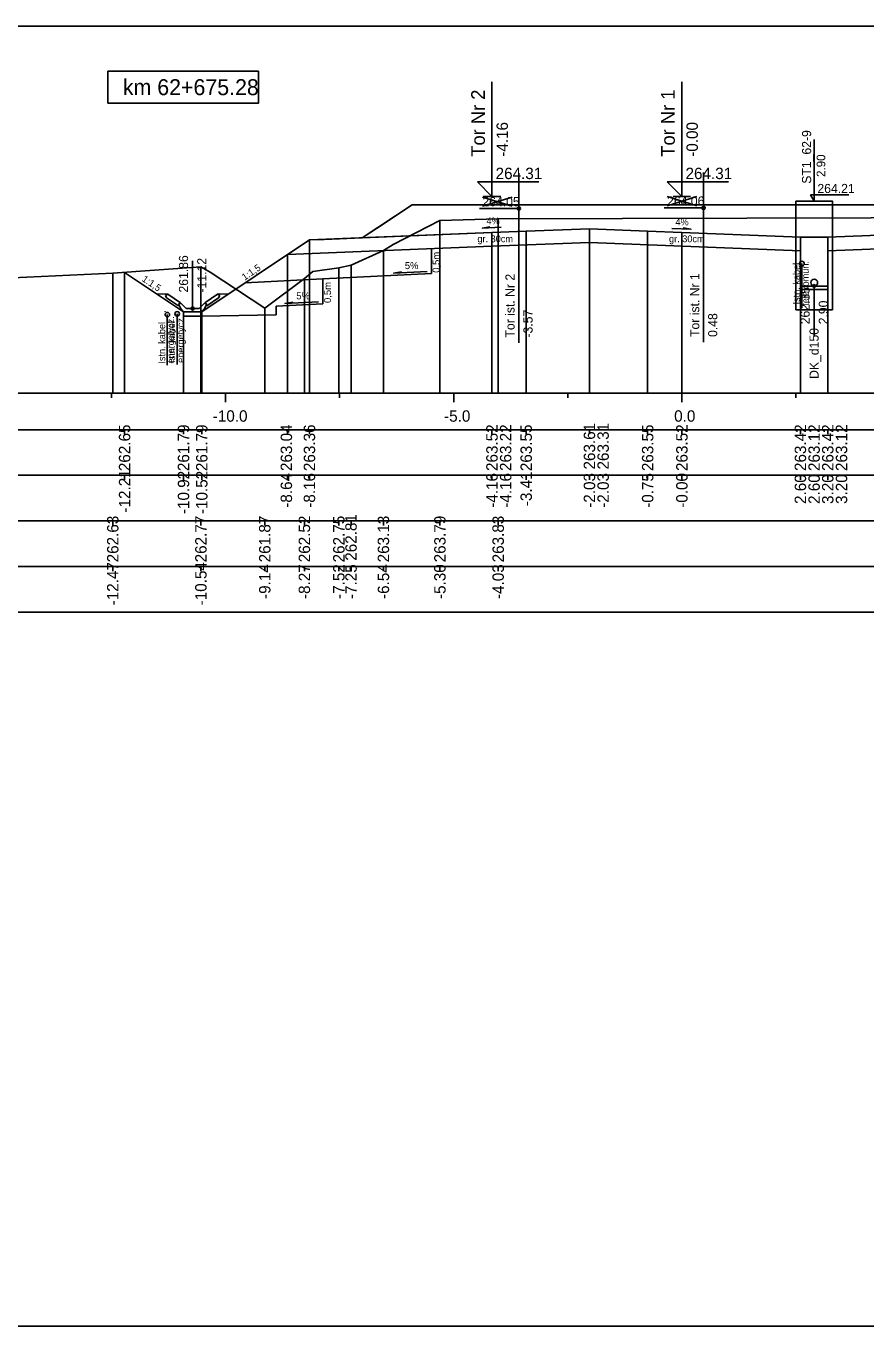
# Model space of a CAD drawing. Extents: x 6516023 to 6560129, y 5513077 to 5529206.
# Drawn here: x 6520209.09 to 6520227.5, y 5514518.16 to 5514546.66 of the extents above; entities that cross this region are included whole.
import ezdxf

# ---------------------------------------------------------------- set-up
doc = ezdxf.new("R2010")
doc.units = 0
for name, color, linetype in [('IR_default', 7, 'Continuous'), ('TOR_PRZEK_P-kable', 7, 'Continuous'), ('TOR_PRZEK_P-komponent', 7, 'Continuous'), ('TOR_PRZEK_P-odwodnienie', 7, 'Continuous'), ('TOR_PRZEK_P-opisy', 7, 'Continuous'), ('TOR_PRZEK_P-schodkowanie+wymiana', 7, 'Continuous'), ('TOR_PRZEK_P-tabelka istniejace', 7, 'Continuous'), ('TOR_PRZEK_P-tabelka projektowane', 7, 'Continuous'), ('TOR_PRZEK_P-teren istniejacy', 7, 'Continuous'), ('TOR_PRZEK_P-tory istniejace', 7, 'Continuous'), ('TOR_PRZEK_P-tory projektowane', 7, 'Continuous'), ('TOR_PRZEK_P-uklad odniesienia', 7, 'Continuous'), ('TOR_PRZEK_P-warstwa ochronna I', 7, 'Continuous'), ('TOR_PRZEK_P-warstwa ochronna II', 7, 'Continuous'), ('TOR_PS_T-skarpy projektowane', 7, 'Continuous'), ('TOR_RAMKI-ramka+tabelka 1', 7, 'Continuous')]:
    doc.layers.add(name, color=color, linetype=linetype)

msp = doc.modelspace()

# ---------------------------------------------------------------- linework, layer by layer
at = {"layer": 'IR_default'}
msp.add_lwpolyline([(6520211.25, 5514541.255), (6520212.541, 5514540.393), (6520212.941, 5514540.393), (6520215.301, 5514541.966), (6520215.627, 5514541.979), (6520216.46, 5514542.012), (6520216.767, 5514542.217), (6520217.551, 5514542.739), (6520218.533, 5514542.739), (6520221.051, 5514542.739), (6520221.526, 5514542.739), (6520221.713, 5514542.739), (6520224.237, 5514542.739), (6520225.213, 5514542.739), (6520226.874, 5514542.739), (6520227.513, 5514542.739)], dxfattribs=at)
at = {"layer": 'TOR_PRZEK_P-kable'}
for p, q in [((6520226.094, 5514541.448), (6520226.094, 5514540.475)), ((6520212.186, 5514540.328), (6520212.186, 5514539.218)), ((6520212.402, 5514540.345), (6520212.402, 5514539.235))]:
    msp.add_line(p, q, dxfattribs=at)
for centre in [(6520226.094, 5514541.448), (6520212.186, 5514540.328), (6520212.402, 5514540.345)]:
    msp.add_circle(centre, 0.05, dxfattribs=at)
at = {"layer": 'TOR_PRZEK_P-komponent'}
msp.add_lwpolyline([(6520217.551, 5514542.739), (6520221.051, 5514542.739), (6520221.713, 5514542.739), (6520225.213, 5514542.739), (6520227.513, 5514542.739), (6520231.013, 5514542.739), (6520232.263, 5514542.739), (6520235.763, 5514542.739), (6520236.848, 5514542.016), (6520234.013, 5514542.129), (6520233.263, 5514542.159), (6520232.013, 5514542.209), (6520231.263, 5514542.209), (6520230.013, 5514542.159), (6520229.263, 5514542.129), (6520226.66, 5514542.025), (6520226.06, 5514542.027), (6520223.463, 5514542.13), (6520222.713, 5514542.16), (6520221.437, 5514542.211), (6520220.051, 5514542.156), (6520219.301, 5514542.126), (6520216.46, 5514542.012), (6520216.46, 5514542.012)], close=True, dxfattribs=at)
at = {"layer": 'TOR_PRZEK_P-odwodnienie'}
for p, q in [((6520226.363, 5514542.819), (6520226.363, 5514544.169)), ((6520226.363, 5514542.819), (6520226.28, 5514542.957)), ((6520226.28, 5514542.957), (6520227.12, 5514542.957)), ((6520226.063, 5514540.875), (6520226.06, 5514542.027)), ((6520226.663, 5514540.877), (6520226.66, 5514542.025)), ((6520212.741, 5514540.463), (6520212.741, 5514541.507)), ((6520226.663, 5514540.956), (6520226.063, 5514540.956)), ((6520226.663, 5514540.876), (6520226.063, 5514540.876)), ((6520226.363, 5514540.956), (6520226.363, 5514539.854)), ((6520212.432, 5514540.522), (6520212.171, 5514540.696)), ((6520212.476, 5514540.589), (6520212.196, 5514540.776)), ((6520212.443, 5514540.539), (6520212.432, 5514540.522)), ((6520212.434, 5514540.558), (6520212.481, 5514540.582)), ((6520212.476, 5514540.589), (6520212.468, 5514540.576)), ((6520212.601, 5514540.463), (6520212.481, 5514540.582)), ((6520212.881, 5514540.463), (6520213.001, 5514540.582)), ((6520213.001, 5514540.582), (6520213.049, 5514540.558)), ((6520213.006, 5514540.589), (6520213.286, 5514540.776)), ((6520213.006, 5514540.589), (6520213.014, 5514540.576)), ((6520213.039, 5514540.539), (6520213.05, 5514540.522)), ((6520213.05, 5514540.522), (6520213.311, 5514540.696)), ((6520212.551, 5514540.393), (6520212.931, 5514540.393)), ((6520212.601, 5514540.463), (6520212.881, 5514540.463))]:
    msp.add_line(p, q, dxfattribs=at)
msp.add_lwpolyline([(6520225.963, 5514542.819), (6520226.763, 5514542.819), (6520226.763, 5514540.436), (6520225.963, 5514540.436)], close=True, dxfattribs=at)
for points in [[(6520211.95, 5514540.787), (6520212.196, 5514540.776)], [(6520212.146, 5514540.749), (6520212.196, 5514540.776)], [(6520212.146, 5514540.749), (6520212.171, 5514540.696)], [(6520212.468, 5514540.576), (6520212.433, 5514540.558)], [(6520212.433, 5514540.558), (6520212.443, 5514540.539)], [(6520212.481, 5514540.463), (6520212.434, 5514540.558)], [(6520213.001, 5514540.463), (6520213.049, 5514540.558)], [(6520213.014, 5514540.576), (6520213.049, 5514540.558)], [(6520213.049, 5514540.558), (6520213.039, 5514540.539)], [(6520213.533, 5514540.787), (6520213.286, 5514540.776)], [(6520213.336, 5514540.749), (6520213.286, 5514540.776)], [(6520213.336, 5514540.749), (6520213.311, 5514540.696)], [(6520212.14, 5514540.393), (6520212.139, 5514540.394), (6520212.14, 5514540.393), (6520212.139, 5514540.393), (6520212.14, 5514540.393), (6520212.14, 5514540.393), (6520212.14, 5514540.393), (6520212.14, 5514540.394)], [(6520212.551, 5514540.393), (6520212.481, 5514540.463)], [(6520212.54, 5514540.393), (6520212.539, 5514540.394), (6520212.54, 5514540.393), (6520212.539, 5514540.393), (6520212.54, 5514540.393), (6520212.54, 5514540.393), (6520212.54, 5514540.393), (6520212.54, 5514540.394)], [(6520212.941, 5514540.393), (6520212.541, 5514540.393), (6520212.541, 5514540.293), (6520212.941, 5514540.293), (6520212.941, 5514540.393)], [(6520212.931, 5514540.393), (6520213.001, 5514540.463)]]:
    msp.add_lwpolyline(points, dxfattribs=at)
for centre, radius in [((6520226.363, 5514541.031), 0.075), ((6520226.363, 5514540.956), 0.03), ((6520212.741, 5514540.463), 0.035)]:
    msp.add_circle(centre, radius, dxfattribs=at)
at = {"layer": 'TOR_PRZEK_P-opisy'}
for points in [[(6520219.505, 5514542.243), (6520219.087, 5514542.224), (6520219.255, 5514542.252)], [(6520223.242, 5514542.219), (6520223.66, 5514542.2), (6520223.492, 5514542.228)]]:
    msp.add_lwpolyline(points, dxfattribs=at)
at = {"layer": 'TOR_PRZEK_P-schodkowanie+wymiana'}
for p, q in [((6520217.973, 5514541.773), (6520217.973, 5514541.23)), ((6520215.593, 5514541.111), (6520213.89, 5514541.026)), ((6520217.973, 5514541.23), (6520215.593, 5514541.111)), ((6520215.593, 5514541.111), (6520215.593, 5514540.568)), ((6520215.593, 5514540.568), (6520214.57, 5514540.517)), ((6520214.57, 5514540.321), (6520212.941, 5514540.293)), ((6520214.57, 5514540.517), (6520214.57, 5514540.321))]:
    msp.add_line(p, q, dxfattribs=at)
at = {"layer": 'TOR_PRZEK_P-tabelka istniejace'}
for p, q in [((6520210.991, 5514535.706), (6520210.991, 5514535.806)), ((6520212.922, 5514535.706), (6520212.922, 5514535.806)), ((6520214.322, 5514535.706), (6520214.322, 5514535.806)), ((6520215.19, 5514535.706), (6520215.19, 5514535.806)), ((6520215.945, 5514535.706), (6520215.945, 5514535.806)), ((6520216.212, 5514535.706), (6520216.212, 5514535.806)), ((6520216.922, 5514535.706), (6520216.922, 5514535.806)), ((6520218.16, 5514535.706), (6520218.16, 5514535.806)), ((6520219.437, 5514535.706), (6520219.437, 5514535.806)), ((6520179.663, 5514534.806), (6520263.463, 5514534.806)), ((6520210.991, 5514534.706), (6520210.991, 5514534.806)), ((6520212.922, 5514534.706), (6520212.922, 5514534.806)), ((6520214.322, 5514534.706), (6520214.322, 5514534.806)), ((6520215.19, 5514534.706), (6520215.19, 5514534.806)), ((6520215.945, 5514534.706), (6520215.945, 5514534.806)), ((6520216.212, 5514534.706), (6520216.212, 5514534.806)), ((6520216.922, 5514534.706), (6520216.922, 5514534.806)), ((6520218.16, 5514534.706), (6520218.16, 5514534.806)), ((6520219.437, 5514534.706), (6520219.437, 5514534.806))]:
    msp.add_line(p, q, dxfattribs=at)
for points in [[(6520218.16, 5514542.395), (6520218.16, 5514538.806), (6520218.16, 5514538.676), (6520218.16, 5514538.606)], [(6520219.437, 5514542.432), (6520219.437, 5514538.806), (6520219.437, 5514538.676), (6520219.437, 5514538.606)], [(6520216.922, 5514541.737), (6520216.922, 5514538.806), (6520216.922, 5514538.676), (6520216.922, 5514538.606)], [(6520216.212, 5514541.415), (6520216.212, 5514538.806), (6520216.212, 5514538.676), (6520216.212, 5514538.606)], [(6520210.991, 5514541.235), (6520210.991, 5514538.806), (6520210.991, 5514538.676), (6520210.991, 5514538.606)], [(6520212.922, 5514541.378), (6520212.922, 5514538.806), (6520212.922, 5514538.676), (6520212.922, 5514538.606)], [(6520215.19, 5514541.124), (6520215.19, 5514538.806), (6520215.19, 5514538.676), (6520215.19, 5514538.606)], [(6520215.945, 5514541.354), (6520215.945, 5514538.806), (6520215.945, 5514538.676), (6520215.945, 5514538.606)], [(6520214.322, 5514540.471), (6520214.322, 5514538.806), (6520214.322, 5514538.676), (6520214.322, 5514538.606)]]:
    msp.add_lwpolyline(points, dxfattribs=at)
msp.add_lwpolyline([(6520179.663, 5514535.806), (6520179.663, 5514533.806), (6520263.463, 5514533.806), (6520263.463, 5514535.806)], close=True, dxfattribs=at)
at = {"layer": 'TOR_PRZEK_P-tabelka projektowane'}
for p, q in [((6520211.25, 5514537.706), (6520211.25, 5514537.806)), ((6520212.541, 5514537.706), (6520212.541, 5514537.806)), ((6520212.941, 5514537.706), (6520212.941, 5514537.806)), ((6520214.822, 5514537.706), (6520214.822, 5514537.806)), ((6520215.301, 5514537.706), (6520215.301, 5514537.806)), ((6520219.301, 5514537.706), (6520219.301, 5514537.806)), ((6520219.301, 5514537.706), (6520219.301, 5514537.806)), ((6520220.051, 5514537.706), (6520220.051, 5514537.806)), ((6520221.437, 5514537.706), (6520221.437, 5514537.806)), ((6520221.437, 5514537.706), (6520221.437, 5514537.806)), ((6520222.713, 5514537.706), (6520222.713, 5514537.806)), ((6520223.463, 5514537.706), (6520223.463, 5514537.806)), ((6520226.06, 5514537.706), (6520226.06, 5514537.806)), ((6520226.061, 5514537.706), (6520226.061, 5514537.806)), ((6520226.66, 5514537.706), (6520226.66, 5514537.806)), ((6520226.661, 5514537.706), (6520226.661, 5514537.806)), ((6520179.663, 5514536.806), (6520263.463, 5514536.806)), ((6520211.25, 5514536.706), (6520211.25, 5514536.806)), ((6520212.541, 5514536.706), (6520212.541, 5514536.806)), ((6520212.941, 5514536.706), (6520212.941, 5514536.806)), ((6520214.822, 5514536.706), (6520214.822, 5514536.806)), ((6520215.301, 5514536.706), (6520215.301, 5514536.806)), ((6520219.301, 5514536.706), (6520219.301, 5514536.806)), ((6520219.301, 5514536.706), (6520219.301, 5514536.806)), ((6520220.051, 5514536.706), (6520220.051, 5514536.806)), ((6520221.437, 5514536.706), (6520221.437, 5514536.806)), ((6520221.437, 5514536.706), (6520221.437, 5514536.806)), ((6520222.713, 5514536.706), (6520222.713, 5514536.806)), ((6520223.463, 5514536.706), (6520223.463, 5514536.806)), ((6520226.06, 5514536.706), (6520226.06, 5514536.806)), ((6520226.061, 5514536.706), (6520226.061, 5514536.806)), ((6520226.66, 5514536.706), (6520226.66, 5514536.806)), ((6520226.661, 5514536.706), (6520226.661, 5514536.806))]:
    msp.add_line(p, q, dxfattribs=at)
for points in [[(6520215.301, 5514541.966), (6520215.301, 5514538.806), (6520215.301, 5514538.676), (6520215.301, 5514538.606)], [(6520219.301, 5514542.126), (6520219.301, 5514538.806), (6520219.301, 5514538.676), (6520219.301, 5514538.606)], [(6520220.051, 5514542.156), (6520220.051, 5514538.806), (6520220.051, 5514538.676), (6520220.051, 5514538.606)], [(6520221.437, 5514542.211), (6520221.437, 5514538.806), (6520221.437, 5514538.676), (6520221.437, 5514538.606)], [(6520222.713, 5514542.16), (6520222.713, 5514538.806), (6520222.713, 5514538.676), (6520222.713, 5514538.606)], [(6520223.463, 5514542.13), (6520223.463, 5514538.806), (6520223.463, 5514538.676), (6520223.463, 5514538.606)], [(6520226.06, 5514542.027), (6520226.06, 5514538.806), (6520226.06, 5514538.676), (6520226.06, 5514538.606)], [(6520226.66, 5514542.025), (6520226.66, 5514538.806), (6520226.66, 5514538.676), (6520226.66, 5514538.606)], [(6520219.301, 5514541.826), (6520219.301, 5514538.806), (6520219.301, 5514538.676), (6520219.301, 5514538.606)], [(6520221.437, 5514541.911), (6520221.437, 5514538.806), (6520221.437, 5514538.676), (6520221.437, 5514538.606)], [(6520226.061, 5514541.727), (6520226.061, 5514538.806), (6520226.061, 5514538.676), (6520226.061, 5514538.606)], [(6520226.661, 5514541.725), (6520226.661, 5514538.806), (6520226.661, 5514538.676), (6520226.661, 5514538.606)], [(6520214.822, 5514541.647), (6520214.822, 5514538.806), (6520214.822, 5514538.676), (6520214.822, 5514538.606)], [(6520211.25, 5514541.255), (6520211.25, 5514538.806), (6520211.25, 5514538.676), (6520211.25, 5514538.606)], [(6520212.541, 5514540.393), (6520212.541, 5514538.806), (6520212.541, 5514538.676), (6520212.541, 5514538.606)], [(6520212.941, 5514540.393), (6520212.941, 5514538.806), (6520212.941, 5514538.676), (6520212.941, 5514538.606)]]:
    msp.add_lwpolyline(points, dxfattribs=at)
msp.add_lwpolyline([(6520179.663, 5514537.806), (6520179.663, 5514535.806), (6520263.463, 5514535.806), (6520263.463, 5514537.806)], close=True, dxfattribs=at)
at = {"layer": 'TOR_PRZEK_P-teren istniejacy'}
msp.add_lwpolyline([(6520208.473, 5514541.121), (6520210.991, 5514541.235), (6520212.922, 5514541.378), (6520213.127, 5514541.258), (6520214.322, 5514540.471), (6520215.19, 5514541.124), (6520215.375, 5514541.274), (6520215.945, 5514541.354), (6520216.212, 5514541.415), (6520216.922, 5514541.737), (6520217.139, 5514541.864), (6520218.16, 5514542.395), (6520219.437, 5514542.432), (6520230.339, 5514542.459), (6520231.45, 5514542.444), (6520235.713, 5514542.255), (6520235.97, 5514542.155), (6520236.781, 5514541.841), (6520236.966, 5514541.833), (6520237.526, 5514541.766), (6520241.209, 5514539.71), (6520241.981, 5514539.189), (6520242.149, 5514539.204), (6520246.554, 5514541.054)], dxfattribs=at)
at = {"layer": 'TOR_PRZEK_P-tory istniejace'}
for p, q in [((6520219.89, 5514543.432), (6520219.89, 5514539.711)), ((6520223.938, 5514543.445), (6520223.938, 5514539.724)), ((6520219.091, 5514542.703), (6520219.743, 5514542.906)), ((6520219.091, 5514542.906), (6520219.743, 5514542.703)), ((6520223.139, 5514542.716), (6520223.79, 5514542.919)), ((6520223.139, 5514542.919), (6520223.79, 5514542.716)), ((6520219.891, 5514542.656), (6520219.025, 5514542.656)), ((6520223.939, 5514542.669), (6520223.073, 5514542.669))]:
    msp.add_line(p, q, dxfattribs=at)
for centre in [(6520219.891, 5514542.656), (6520223.939, 5514542.669)]:
    msp.add_circle(centre, 0.035, dxfattribs=at)
at = {"layer": 'TOR_PRZEK_P-tory projektowane'}
for p, q in [((6520219.301, 5514543.797), (6520219.301, 5514545.429)), ((6520223.463, 5514543.797), (6520223.463, 5514545.429)), ((6520219.301, 5514543.797), (6520219.301, 5514542.919)), ((6520223.463, 5514543.797), (6520223.463, 5514542.919)), ((6520219.301, 5514542.919), (6520218.981, 5514543.238)), ((6520218.981, 5514543.238), (6520220.326, 5514543.238)), ((6520223.463, 5514542.919), (6520223.144, 5514543.238)), ((6520223.144, 5514543.238), (6520224.488, 5514543.238)), ((6520219.109, 5514542.919), (6520219.492, 5514542.919)), ((6520223.271, 5514542.919), (6520223.655, 5514542.919))]:
    msp.add_line(p, q, dxfattribs=at)
at = {"layer": 'TOR_PRZEK_P-uklad odniesienia'}
for p, q in [((6520183.463, 5514538.606), (6520263.463, 5514538.606)), ((6520210.963, 5514538.506), (6520210.963, 5514538.606)), ((6520213.463, 5514538.406), (6520213.463, 5514538.606)), ((6520215.963, 5514538.506), (6520215.963, 5514538.606)), ((6520218.463, 5514538.406), (6520218.463, 5514538.606)), ((6520220.963, 5514538.506), (6520220.963, 5514538.606)), ((6520223.463, 5514538.406), (6520223.463, 5514538.606)), ((6520225.963, 5514538.506), (6520225.963, 5514538.606))]:
    msp.add_line(p, q, dxfattribs=at)
msp.add_lwpolyline([(6520214.185, 5514545.665), (6520210.885, 5514545.665), (6520210.885, 5514544.965), (6520214.185, 5514544.965)], close=True, dxfattribs=at)
at = {"layer": 'TOR_PRZEK_P-warstwa ochronna I'}
for points in [[(6520214.822, 5514541.647), (6520219.301, 5514541.826), (6520221.437, 5514541.911), (6520226.061, 5514541.727)], [(6520226.661, 5514541.725), (6520229.263, 5514541.829), (6520231.263, 5514541.909), (6520232.013, 5514541.909), (6520234.013, 5514541.827), (6520238.496, 5514541.648)]]:
    msp.add_lwpolyline(points, dxfattribs=at)
at = {"layer": 'TOR_PRZEK_P-warstwa ochronna II'}
msp.add_lwpolyline([(6520211.25, 5514541.255), (6520212.541, 5514540.393), (6520212.941, 5514540.393), (6520215.301, 5514541.966), (6520219.301, 5514542.126), (6520220.051, 5514542.156), (6520221.437, 5514542.211), (6520222.713, 5514542.16), (6520223.463, 5514542.13), (6520226.06, 5514542.027), (6520226.66, 5514542.025), (6520229.263, 5514542.129), (6520230.013, 5514542.159), (6520231.263, 5514542.209), (6520232.013, 5514542.209), (6520233.263, 5514542.159), (6520234.013, 5514542.129), (6520238.013, 5514541.969), (6520239.233, 5514541.156), (6520239.923, 5514541.121), (6520241.843, 5514539.842), (6520242.243, 5514539.842), (6520242.834, 5514540.236), (6520244.845, 5514540.336)], dxfattribs=at)
at = {"layer": 'TOR_PS_T-skarpy projektowane'}
for points in [[(6520217.88, 5514541.274), (6520217.145, 5514541.235), (6520217.318, 5514541.265)], [(6520215.5, 5514540.612), (6520214.765, 5514540.573), (6520214.937, 5514540.603)]]:
    msp.add_lwpolyline(points, dxfattribs=at)
at = {"layer": 'TOR_RAMKI-ramka+tabelka 1'}
msp.add_lwpolyline([(6520177.013, 5514546.656), (6520424.513, 5514546.656), (6520424.513, 5514518.156), (6520177.013, 5514518.156)], close=True, dxfattribs=at)

# ---------------------------------------------------------------- texts
at = {"layer": 'TOR_PRZEK_P-kable'}
for s, height, p in [('Istn. kabel', 0.14999, (6520226.049, 5514540.551)), ('telekomun.', 0.15, (6520226.243, 5514540.523)), ('energetycz.', 0.14999, (6520212.335, 5514539.255)), ('energetycz.', 0.14999, (6520212.551, 5514539.271)), ('Istn. kabel', 0.14999, (6520212.141, 5514539.254)), ('Istn. kabel', 0.14999, (6520212.357, 5514539.271))]:
    msp.add_text(s, height=height, rotation=90.0511, dxfattribs=at).set_placement(p)
at = {"layer": 'TOR_PRZEK_P-odwodnienie'}
for s, height, p in [('ST1_62-9', 0.2, (6520226.296, 5514543.198)), ('2.90', 0.19, (6520226.606, 5514543.346)), ('261.86', 0.2, (6520212.641, 5514540.813)), ('-11.12', 0.2, (6520213.041, 5514540.813)), ('262.35', 0.2, (6520226.263, 5514540.116)), ('2.90', 0.2, (6520226.663, 5514540.116)), ('DK_d150', 0.2, (6520226.46, 5514538.92))]:
    msp.add_text(s, height=height, rotation=90, dxfattribs=at).set_placement(p)
msp.add_text('264.21', height=0.2, dxfattribs=at).set_placement((6520226.433, 5514542.994))
at = {"layer": 'TOR_PRZEK_P-opisy'}
for s, rotation, p in [('4%', 0.1515, (6520219.182, 5514542.308)), ('4%', 359.8485, (6520223.321, 5514542.285)), ('1:1,5', 34.0701, (6520213.881, 5514541.071)), ('1:1,5', 325.9299, (6520211.616, 5514541.077))]:
    msp.add_text(s, height=0.15, rotation=rotation, dxfattribs=at).set_placement(p)
at = {"layer": 'TOR_PRZEK_P-schodkowanie+wymiana'}
for p in [(6520218.155, 5514541.246), (6520215.775, 5514540.584)]:
    msp.add_text('0,5m', height=0.1545, rotation=90, dxfattribs=at).set_placement(p)
at = {"layer": 'TOR_PRZEK_P-tabelka istniejace'}
for s, p in [('262.63', (6520211.116, 5514534.898)), ('262.77', (6520213.047, 5514534.898)), ('261.87', (6520214.447, 5514534.898)), ('262.52', (6520215.315, 5514534.9)), ('262.75', (6520216.07, 5514534.897)), ('262.81', (6520216.337, 5514534.933)), ('263.13', (6520217.047, 5514534.898)), ('263.79', (6520218.285, 5514534.898)), ('263.83', (6520219.562, 5514534.898)), ('-12.47', (6520211.116, 5514533.955)), ('-10.54', (6520213.047, 5514533.955)), ('-9.14', (6520214.447, 5514534.095)), ('-8.27', (6520215.315, 5514534.094)), ('-7.52', (6520216.07, 5514534.096)), ('-7.25', (6520216.337, 5514534.093)), ('-6.54', (6520217.047, 5514534.095)), ('-5.30', (6520218.285, 5514534.094)), ('-4.03', (6520219.562, 5514534.094))]:
    msp.add_text(s, height=0.25, rotation=90, dxfattribs=at).set_placement(p)
at = {"layer": 'TOR_PRZEK_P-tabelka projektowane'}
for s, p in [('262.65', (6520211.375, 5514536.897)), ('261.79', (6520212.666, 5514536.898)), ('261.79', (6520213.066, 5514536.898)), ('263.04', (6520214.92, 5514536.899)), ('263.36', (6520215.426, 5514536.898)), ('263.52', (6520219.426, 5514536.9)), ('263.22', (6520219.726, 5514536.9)), ('263.55', (6520220.176, 5514536.897)), ('263.61', (6520221.562, 5514536.933)), ('263.31', (6520221.862, 5514536.933)), ('263.55', (6520222.838, 5514536.897)), ('263.52', (6520223.588, 5514536.9)), ('263.42', (6520226.185, 5514536.9)), ('263.12', (6520226.486, 5514536.9)), ('263.42', (6520226.785, 5514536.9)), ('263.12', (6520227.086, 5514536.9)), ('-12.21', (6520211.375, 5514535.989)), ('-10.92', (6520212.666, 5514535.956)), ('-10.52', (6520213.066, 5514535.956)), ('-8.64', (6520214.92, 5514536.095)), ('-8.16', (6520215.426, 5514536.094)), ('-4.16', (6520219.426, 5514536.094)), ('-4.16', (6520219.726, 5514536.094)), ('-3.41', (6520220.176, 5514536.129)), ('-2.03', (6520221.562, 5514536.094)), ('-2.03', (6520221.862, 5514536.094)), ('-0.75', (6520222.838, 5514536.093)), ('-0.00', (6520223.588, 5514536.094)), ('2.60', (6520226.185, 5514536.178)), ('2.60', (6520226.486, 5514536.178)), ('3.20', (6520226.785, 5514536.178)), ('3.20', (6520227.086, 5514536.178))]:
    msp.add_text(s, height=0.25, rotation=90, dxfattribs=at).set_placement(p)
at = {"layer": 'TOR_PRZEK_P-tory istniejace'}
for s, p in [('264.05', (6520219.091, 5514542.706)), ('264.06', (6520223.139, 5514542.719))]:
    msp.add_text(s, height=0.2, dxfattribs=at).set_placement(p)
for s, rotation, p in [('Tor ist. Nr 2', 90.0511, (6520219.797, 5514539.826)), ('Tor ist. Nr 1', 90.0511, (6520223.845, 5514539.839)), ('-3.57', 90, (6520220.191, 5514539.826)), ('0.48', 90, (6520224.239, 5514539.839))]:
    msp.add_text(s, height=0.2, rotation=rotation, dxfattribs=at).set_placement(p)
at = {"layer": 'TOR_PRZEK_P-tory projektowane'}
for s, height, p in [('Tor Nr 2', 0.3, (6520219.146, 5514543.791)), ('Tor Nr 1', 0.3, (6520223.308, 5514543.791)), ('-4.16', 0.25, (6520219.651, 5514543.789)), ('-0.00', 0.25, (6520223.813, 5514543.789))]:
    msp.add_text(s, height=height, rotation=90, dxfattribs=at).set_placement(p)
for p in [(6520219.381, 5514543.299), (6520223.543, 5514543.299)]:
    msp.add_text('264.31', height=0.25, dxfattribs=at).set_placement(p)
at = {"layer": 'TOR_PRZEK_P-uklad odniesienia'}
for s, height, p in [('km 62+675.28', 0.35, (6520211.212, 5514545.14)), ('-10.0', 0.25, (6520213.182, 5514537.981)), ('-5.0', 0.25, (6520218.252, 5514537.981)), ('0.0', 0.25, (6520223.294, 5514537.981))]:
    msp.add_text(s, height=height, dxfattribs=at).set_placement(p)
at = {"layer": 'TOR_PRZEK_P-warstwa ochronna I'}
for p in [(6520218.982, 5514541.916), (6520223.181, 5514541.916)]:
    msp.add_text('gr. 30cm', height=0.15, dxfattribs=at).set_placement(p)
at = {"layer": 'TOR_PS_T-skarpy projektowane'}
for p in [(6520217.392, 5514541.326), (6520215.012, 5514540.664)]:
    msp.add_text('5%', height=0.1545, dxfattribs=at).set_placement(p)

doc.saveas('drawing.dxf')
